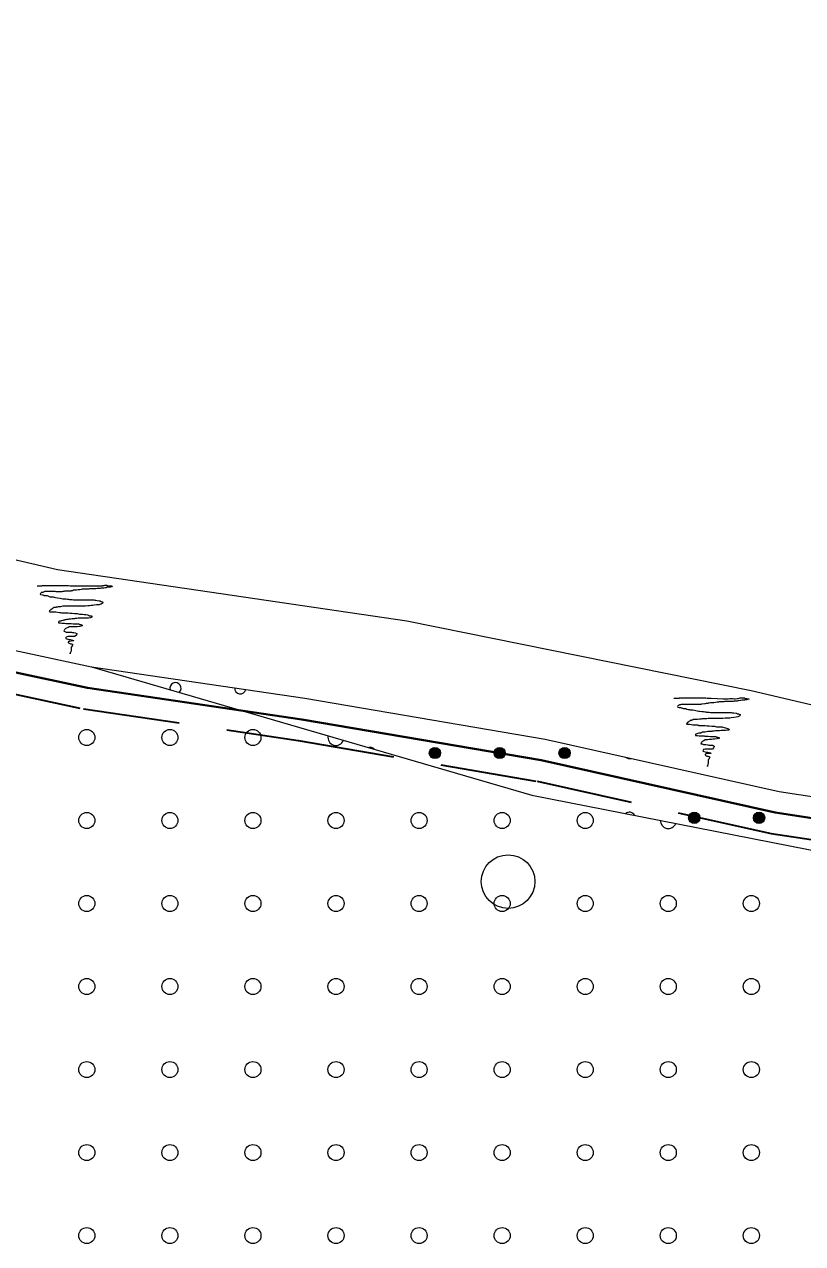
# Model space of a CAD drawing. Extents: x 640104 to 640970, y 6442278 to 6442689.
# Drawn here: x 640299.72 to 640328.76, y 6442590.87 to 6442636.4 of the extents above; entities that cross this region are included whole.
import ezdxf

# ---------------------------------------------------------------- set-up
doc = ezdxf.new("R2010")
doc.units = 0
doc.header["$LTSCALE"] = 1.2
doc.linetypes.add('MEDIUM_DASHED', pattern=[4.5, 3, -1.5])
for name, color, linetype, lineweight in [('31', 7, 'Continuous', 13), ('35', 7, 'Continuous', 35), ('40', 7, 'Continuous', 13), ('43', 7, 'Continuous', 13), ('45', 7, 'Continuous', 13), ('47', 7, 'Continuous', 13)]:
    doc.layers.add(name, color=color, linetype=linetype, lineweight=lineweight)

msp = doc.modelspace()

# ---------------------------------------------------------------- hatches: boundary and pattern name
at = {"layer": '45'}
for points in [[(640315.248, 6442609.192, 1), (640314.828, 6442609.192, 1)], [(640317.668, 6442609.192, 1), (640317.248, 6442609.192, 1)], [(640320.088, 6442609.192, 1), (640319.668, 6442609.192, 1)], [(640324.928, 6442606.772, 1), (640324.508, 6442606.772, 1)], [(640327.348, 6442606.772, 1), (640326.928, 6442606.772, 1)]]:
    msp.add_hatch(color=256, dxfattribs=at).paths.add_polyline_path(points)

# ---------------------------------------------------------------- linework, layer by layer
at = {"layer": '31'}
for points in [[(640244.14, 6442636.4), (640252.04, 6442632.16), (640254.96, 6442630.1), (640260.34, 6442626.31), (640265.36, 6442622.34), (640268.47, 6442619.97), (640269.03, 6442619.59), (640269.65, 6442619.31), (640270.21, 6442619.12), (640270.74, 6442619), (640272.62, 6442618.78), (640273.9, 6442618.6), (640276.5, 6442618.17), (640279.42, 6442617.51), (640285.18, 6442616.2), (640293.34, 6442614.31), (640302.22, 6442612.41), (640310.19, 6442611.24), (640319.16, 6442609.71), (640327.89, 6442607.76), (640337.5, 6442606.29), (640350.61, 6442605.07), (640361.71, 6442604.69)], [(640292.79, 6442617.95), (640300.96, 6442616.04), (640313.99, 6442614.13), (640326.84, 6442611.53), (640330.55, 6442610.66), (640336.52, 6442609.67), (640342.13, 6442608.63), (640345.34, 6442608.22), (640349.12, 6442607.91), (640353.09, 6442607.68), (640357.94, 6442607.53), (640362.63, 6442607.41)], [(640302.22, 6442612.41), (640318.66, 6442607.62), (640335.82, 6442604.24), (640359.18, 6442601.98), (640365.26, 6442601.88), (640371.15, 6442602.08), (640376.75, 6442602.96), (640387.02, 6442605.89), (640392.74, 6442607.67), (640399.71, 6442609.73), (640404.91, 6442611.11), (640413.85, 6442613.17), (640418.42, 6442614.26)]]:
    msp.add_lwpolyline(points, dxfattribs=at)
at = {"layer": '35', "lineweight": 40}
msp.add_lwpolyline([(640243.75, 6442635.7), (640251.61, 6442631.47), (640254.5, 6442629.45), (640259.86, 6442625.67), (640264.87, 6442621.71), (640268, 6442619.32), (640268.63, 6442618.89), (640269.35, 6442618.56), (640270, 6442618.35), (640270.6, 6442618.21), (640272.52, 6442617.98), (640273.78, 6442617.81), (640276.34, 6442617.38), (640279.24, 6442616.73), (640285.01, 6442615.42), (640293.17, 6442613.53), (640302.08, 6442611.63), (640310.07, 6442610.45), (640319, 6442608.92), (640327.74, 6442606.97), (640337.4, 6442605.49), (640350.56, 6442604.27), (640361.69, 6442603.89)], dxfattribs=at)
at = {"layer": '35', "linetype": 'MEDIUM_DASHED'}
msp.add_lwpolyline([(640243.37, 6442635), (640251.19, 6442630.79), (640254.04, 6442628.79), (640259.39, 6442625.03), (640264.38, 6442621.08), (640267.53, 6442618.67), (640268.24, 6442618.19), (640269.06, 6442617.81), (640269.78, 6442617.57), (640270.47, 6442617.42), (640272.42, 6442617.19), (640273.66, 6442617.02), (640276.19, 6442616.6), (640279.06, 6442615.94), (640284.83, 6442614.64), (640292.99, 6442612.74), (640301.93, 6442610.84), (640309.94, 6442609.66), (640318.85, 6442608.14), (640327.59, 6442606.19), (640337.3, 6442604.7), (640350.51, 6442603.47), (640361.68, 6442603.09)], dxfattribs=at)
at = {"layer": '40'}
for points in [[(640300.19, 6442615.44), (640300.23, 6442615.44), (640300.3, 6442615.44), (640300.37, 6442615.44), (640300.39, 6442615.45), (640300.46, 6442615.45), (640300.56, 6442615.45), (640300.78, 6442615.45), (640300.9, 6442615.45), (640300.92, 6442615.45), (640300.95, 6442615.45), (640300.99, 6442615.45), (640301.05, 6442615.45), (640301.12, 6442615.45), (640301.18, 6442615.45), (640301.22, 6442615.45), (640301.27, 6442615.45), (640301.32, 6442615.45), (640301.37, 6442615.45), (640301.43, 6442615.44), (640301.46, 6442615.44), (640301.51, 6442615.44), (640301.57, 6442615.44), (640301.79, 6442615.43), (640302, 6442615.43), (640302.07, 6442615.43), (640302.11, 6442615.43), (640302.13, 6442615.43), (640302.16, 6442615.43), (640302.21, 6442615.43), (640302.27, 6442615.43), (640302.31, 6442615.43), (640302.33, 6442615.43), (640302.35, 6442615.43), (640302.37, 6442615.43), (640302.42, 6442615.43), (640302.44, 6442615.43), (640302.47, 6442615.43), (640302.54, 6442615.43), (640302.58, 6442615.43), (640302.63, 6442615.44), (640302.65, 6442615.45), (640302.7, 6442615.45), (640302.72, 6442615.46), (640302.75, 6442615.46), (640302.79, 6442615.46), (640302.81, 6442615.45), (640302.83, 6442615.44), (640302.87, 6442615.43), (640302.89, 6442615.43)], [(640301.21, 6442615.23), (640301.19, 6442615.22), (640301.15, 6442615.22), (640301.12, 6442615.21), (640301.1, 6442615.21), (640301.07, 6442615.21), (640301.04, 6442615.21), (640301.01, 6442615.21), (640300.98, 6442615.21), (640300.93, 6442615.21), (640300.91, 6442615.21), (640300.87, 6442615.22), (640300.84, 6442615.22), (640300.82, 6442615.22), (640300.79, 6442615.22), (640300.76, 6442615.22), (640300.73, 6442615.22), (640300.68, 6442615.22), (640300.66, 6442615.22), (640300.63, 6442615.22), (640300.59, 6442615.22), (640300.57, 6442615.22), (640300.54, 6442615.22), (640300.51, 6442615.22), (640300.48, 6442615.22), (640300.45, 6442615.21), (640300.43, 6442615.19), (640300.39, 6442615.19), (640300.37, 6442615.19), (640300.35, 6442615.18), (640300.34, 6442615.17), (640300.32, 6442615.15), (640300.31, 6442615.13), (640300.32, 6442615.11), (640300.39, 6442615.1), (640300.43, 6442615.1), (640300.45, 6442615.08), (640300.48, 6442615.08), (640300.51, 6442615.07), (640300.52, 6442615.07), (640300.56, 6442615.07), (640300.59, 6442615.06), (640300.62, 6442615.05), (640300.67, 6442615.03), (640300.71, 6442615.03), (640300.76, 6442615.03), (640300.79, 6442615.02), (640300.83, 6442615.01), (640300.88, 6442615), (640300.95, 6442614.99)], [(640302.89, 6442615.43), (640302.92, 6442615.43), (640302.95, 6442615.43), (640302.98, 6442615.43), (640302.99, 6442615.41), (640302.98, 6442615.4), (640302.99, 6442615.41), (640302.96, 6442615.4), (640302.93, 6442615.39), (640302.89, 6442615.39), (640302.87, 6442615.39), (640302.83, 6442615.39), (640302.81, 6442615.38), (640302.79, 6442615.38), (640302.77, 6442615.36), (640302.73, 6442615.36), (640302.68, 6442615.35), (640302.66, 6442615.35), (640302.58, 6442615.35), (640302.55, 6442615.34), (640302.52, 6442615.34), (640302.49, 6442615.33), (640302.46, 6442615.33), (640302.43, 6442615.33), (640302.39, 6442615.32), (640302.37, 6442615.32), (640302.3, 6442615.32), (640302.26, 6442615.32), (640302.21, 6442615.32), (640302.15, 6442615.32), (640302.11, 6442615.31), (640302.08, 6442615.31), (640302.04, 6442615.31), (640302, 6442615.31), (640301.89, 6442615.31), (640301.87, 6442615.31), (640301.84, 6442615.3), (640301.79, 6442615.29), (640301.73, 6442615.28), (640301.67, 6442615.27), (640301.63, 6442615.27), (640301.58, 6442615.27), (640301.54, 6442615.27), (640301.51, 6442615.25), (640301.47, 6442615.25), (640301.45, 6442615.24), (640301.43, 6442615.24), (640301.39, 6442615.24), (640301.35, 6442615.23), (640301.33, 6442615.23), (640301.24, 6442615.23), (640301.21, 6442615.23)], [(640301.76, 6442614.68), (640301.71, 6442614.68), (640301.66, 6442614.68), (640301.6, 6442614.68), (640301.56, 6442614.68), (640301.52, 6442614.68), (640301.47, 6442614.68), (640301.41, 6442614.67), (640301.29, 6442614.67), (640301.23, 6442614.67), (640301.2, 6442614.67), (640301.15, 6442614.67), (640301.07, 6442614.65), (640300.98, 6442614.65), (640300.95, 6442614.64), (640300.91, 6442614.64), (640300.89, 6442614.63), (640300.87, 6442614.63), (640300.84, 6442614.63), (640300.82, 6442614.62), (640300.79, 6442614.61), (640300.78, 6442614.59), (640300.74, 6442614.57), (640300.71, 6442614.55), (640300.71, 6442614.54), (640300.68, 6442614.53), (640300.67, 6442614.51), (640300.66, 6442614.5), (640300.65, 6442614.48), (640300.67, 6442614.47), (640300.69, 6442614.47), (640300.73, 6442614.47), (640300.76, 6442614.47), (640300.83, 6442614.47), (640300.89, 6442614.46), (640300.95, 6442614.45), (640301.03, 6442614.44), (640301.07, 6442614.44), (640301.11, 6442614.43), (640301.15, 6442614.43), (640301.27, 6442614.43), (640301.35, 6442614.43), (640301.43, 6442614.42), (640301.5, 6442614.41), (640301.59, 6442614.4), (640301.69, 6442614.4), (640301.77, 6442614.38), (640301.83, 6442614.38), (640301.89, 6442614.38), (640301.95, 6442614.37)], [(640300.95, 6442614.99), (640301.05, 6442614.98), (640301.11, 6442614.96), (640301.15, 6442614.95), (640301.22, 6442614.95), (640301.28, 6442614.95), (640301.33, 6442614.94), (640301.37, 6442614.94), (640301.4, 6442614.92), (640301.46, 6442614.92), (640301.5, 6442614.92), (640301.55, 6442614.91), (640301.61, 6442614.91), (640301.66, 6442614.91), (640301.72, 6442614.91), (640301.78, 6442614.91), (640301.82, 6442614.91), (640301.84, 6442614.91), (640301.89, 6442614.91), (640301.94, 6442614.91), (640301.99, 6442614.91), (640302.06, 6442614.91), (640302.11, 6442614.91), (640302.15, 6442614.91), (640302.21, 6442614.91), (640302.23, 6442614.91), (640302.27, 6442614.91), (640302.31, 6442614.91), (640302.35, 6442614.9), (640302.39, 6442614.9), (640302.43, 6442614.89), (640302.51, 6442614.88), (640302.55, 6442614.87), (640302.59, 6442614.85), (640302.63, 6442614.84), (640302.65, 6442614.83), (640302.65, 6442614.81), (640302.64, 6442614.79), (640302.63, 6442614.78), (640302.61, 6442614.77), (640302.59, 6442614.75), (640302.56, 6442614.75), (640302.51, 6442614.73), (640302.41, 6442614.72), (640302.32, 6442614.71), (640302.27, 6442614.7), (640302.21, 6442614.7), (640302.15, 6442614.69), (640302.09, 6442614.69), (640302, 6442614.68), (640301.87, 6442614.68), (640301.76, 6442614.68)], [(640301.95, 6442614.37), (640301.98, 6442614.37), (640302.01, 6442614.36), (640302.07, 6442614.35), (640302.11, 6442614.34), (640302.15, 6442614.32), (640302.18, 6442614.31), (640302.22, 6442614.31), (640302.23, 6442614.3), (640302.24, 6442614.27), (640302.23, 6442614.26), (640302.21, 6442614.25), (640302.19, 6442614.24), (640302.11, 6442614.23), (640302.07, 6442614.23), (640302.04, 6442614.23), (640301.99, 6442614.23), (640301.94, 6442614.23), (640301.88, 6442614.23), (640301.85, 6442614.23), (640301.82, 6442614.23), (640301.73, 6442614.23), (640301.68, 6442614.21), (640301.66, 6442614.21), (640301.62, 6442614.21), (640301.59, 6442614.2), (640301.55, 6442614.2), (640301.5, 6442614.2), (640301.45, 6442614.19), (640301.39, 6442614.19), (640301.35, 6442614.18), (640301.33, 6442614.18), (640301.3, 6442614.18), (640301.27, 6442614.17), (640301.23, 6442614.17), (640301.23, 6442614.15), (640301.19, 6442614.15), (640301.17, 6442614.14), (640301.15, 6442614.14), (640301.11, 6442614.13), (640301.07, 6442614.12), (640301.03, 6442614.11), (640301, 6442614.1), (640300.99, 6442614.08), (640300.99, 6442614.05), (640301.01, 6442614.05), (640301.06, 6442614.05), (640301.12, 6442614.04), (640301.18, 6442614.04), (640301.21, 6442614.04), (640301.27, 6442614.03), (640301.31, 6442614.03)], [(640301.31, 6442614.03), (640301.33, 6442614.03), (640301.35, 6442614.03), (640301.39, 6442614.03), (640301.44, 6442614.03), (640301.47, 6442614.03), (640301.54, 6442614.02), (640301.59, 6442614.02), (640301.62, 6442614.02), (640301.65, 6442614.02), (640301.67, 6442614.02), (640301.71, 6442614.02), (640301.75, 6442614.01), (640301.79, 6442613.99), (640301.82, 6442613.99), (640301.85, 6442613.98), (640301.87, 6442613.97), (640301.87, 6442613.94), (640301.79, 6442613.92), (640301.69, 6442613.91), (640301.65, 6442613.91), (640301.58, 6442613.91), (640301.54, 6442613.91), (640301.49, 6442613.91), (640301.44, 6442613.9), (640301.39, 6442613.9), (640301.35, 6442613.88), (640301.29, 6442613.86), (640301.27, 6442613.84), (640301.24, 6442613.83), (640301.23, 6442613.81), (640301.21, 6442613.79), (640301.2, 6442613.77), (640301.19, 6442613.75), (640301.2, 6442613.74), (640301.23, 6442613.73), (640301.28, 6442613.71), (640301.37, 6442613.71), (640301.44, 6442613.71), (640301.48, 6442613.7), (640301.51, 6442613.69), (640301.56, 6442613.69), (640301.62, 6442613.68), (640301.68, 6442613.66), (640301.68, 6442613.63), (640301.67, 6442613.6), (640301.67, 6442613.59), (640301.62, 6442613.55), (640301.59, 6442613.54), (640301.55, 6442613.54), (640301.5, 6442613.54), (640301.44, 6442613.54), (640301.39, 6442613.54), (640301.34, 6442613.54), (640301.28, 6442613.52), (640301.27, 6442613.5), (640301.27, 6442613.48), (640301.27, 6442613.47), (640301.3, 6442613.46), (640301.38, 6442613.43), (640301.43, 6442613.43), (640301.47, 6442613.42), (640301.51, 6442613.41), (640301.55, 6442613.4), (640301.57, 6442613.39), (640301.55, 6442613.38), (640301.51, 6442613.38), (640301.47, 6442613.37), (640301.4, 6442613.36), (640301.38, 6442613.36), (640301.35, 6442613.35), (640301.35, 6442613.32), (640301.37, 6442613.31), (640301.39, 6442613.3), (640301.41, 6442613.28), (640301.44, 6442613.27), (640301.48, 6442613.27), (640301.51, 6442613.26), (640301.52, 6442613.23), (640301.51, 6442613.21), (640301.5, 6442613.19), (640301.48, 6442613.16), (640301.47, 6442613.15), (640301.47, 6442613.11), (640301.47, 6442613.08), (640301.47, 6442613.06), (640301.46, 6442613.03), (640301.46, 6442613), (640301.45, 6442612.99), (640301.44, 6442612.95), (640301.43, 6442612.93), (640301.43, 6442612.9), (640301.43, 6442612.89), (640301.43, 6442612.91)], [(640323.96, 6442611.24), (640324, 6442611.24), (640324.08, 6442611.24), (640324.15, 6442611.24), (640324.16, 6442611.25), (640324.24, 6442611.25), (640324.34, 6442611.25), (640324.56, 6442611.25), (640324.68, 6442611.25), (640324.7, 6442611.25), (640324.72, 6442611.25), (640324.77, 6442611.25), (640324.83, 6442611.25), (640324.9, 6442611.25), (640324.96, 6442611.25), (640325, 6442611.25), (640325.05, 6442611.25), (640325.1, 6442611.25), (640325.15, 6442611.25), (640325.2, 6442611.24), (640325.24, 6442611.24), (640325.28, 6442611.24), (640325.35, 6442611.24), (640325.57, 6442611.23), (640325.78, 6442611.22), (640325.84, 6442611.22), (640325.88, 6442611.22), (640325.91, 6442611.22), (640325.94, 6442611.22), (640325.99, 6442611.22), (640326.05, 6442611.23), (640326.08, 6442611.23), (640326.11, 6442611.23), (640326.12, 6442611.23), (640326.15, 6442611.23), (640326.2, 6442611.22), (640326.22, 6442611.22), (640326.25, 6442611.22), (640326.32, 6442611.23), (640326.36, 6442611.23), (640326.4, 6442611.24), (640326.43, 6442611.25), (640326.48, 6442611.25), (640326.5, 6442611.25), (640326.53, 6442611.25), (640326.56, 6442611.25), (640326.59, 6442611.25), (640326.61, 6442611.24), (640326.64, 6442611.23), (640326.67, 6442611.23)], [(640324.99, 6442611.02), (640324.96, 6442611.01), (640324.92, 6442611.01), (640324.9, 6442611.01), (640324.88, 6442611.01), (640324.85, 6442611.01), (640324.82, 6442611.01), (640324.79, 6442611.01), (640324.76, 6442611.01), (640324.71, 6442611.01), (640324.68, 6442611.01), (640324.64, 6442611.01), (640324.62, 6442611.01), (640324.6, 6442611.01), (640324.57, 6442611.01), (640324.54, 6442611.01), (640324.51, 6442611.01), (640324.46, 6442611.01), (640324.44, 6442611.01), (640324.41, 6442611.01), (640324.37, 6442611.01), (640324.35, 6442611.01), (640324.32, 6442611.01), (640324.29, 6442611.01), (640324.26, 6442611.01), (640324.23, 6442611.01), (640324.2, 6442610.99), (640324.17, 6442610.99), (640324.15, 6442610.98), (640324.13, 6442610.97), (640324.12, 6442610.97), (640324.1, 6442610.95), (640324.09, 6442610.93), (640324.1, 6442610.9), (640324.16, 6442610.89), (640324.2, 6442610.89), (640324.23, 6442610.88), (640324.26, 6442610.88), (640324.28, 6442610.87), (640324.3, 6442610.86), (640324.34, 6442610.86), (640324.37, 6442610.85), (640324.4, 6442610.85), (640324.44, 6442610.83), (640324.49, 6442610.82), (640324.54, 6442610.82), (640324.57, 6442610.81), (640324.6, 6442610.81), (640324.66, 6442610.8), (640324.73, 6442610.79)], [(640326.67, 6442611.23), (640326.7, 6442611.22), (640326.72, 6442611.22), (640326.76, 6442611.22), (640326.77, 6442611.21), (640326.76, 6442611.2), (640326.76, 6442611.21), (640326.74, 6442611.2), (640326.71, 6442611.19), (640326.67, 6442611.18), (640326.64, 6442611.18), (640326.61, 6442611.18), (640326.59, 6442611.17), (640326.56, 6442611.17), (640326.55, 6442611.16), (640326.51, 6442611.16), (640326.46, 6442611.15), (640326.44, 6442611.15), (640326.36, 6442611.14), (640326.32, 6442611.13), (640326.3, 6442611.13), (640326.27, 6442611.13), (640326.24, 6442611.13), (640326.21, 6442611.13), (640326.17, 6442611.12), (640326.15, 6442611.12), (640326.08, 6442611.12), (640326.04, 6442611.12), (640325.99, 6442611.12), (640325.93, 6442611.12), (640325.89, 6442611.11), (640325.86, 6442611.11), (640325.82, 6442611.1), (640325.78, 6442611.1), (640325.67, 6442611.1), (640325.64, 6442611.1), (640325.62, 6442611.09), (640325.57, 6442611.09), (640325.51, 6442611.08), (640325.45, 6442611.07), (640325.41, 6442611.07), (640325.36, 6442611.06), (640325.32, 6442611.06), (640325.28, 6442611.05), (640325.24, 6442611.05), (640325.23, 6442611.04), (640325.2, 6442611.04), (640325.16, 6442611.04), (640325.13, 6442611.03), (640325.11, 6442611.03), (640325.02, 6442611.02), (640324.99, 6442611.02)], [(640325.54, 6442610.48), (640325.48, 6442610.48), (640325.44, 6442610.48), (640325.38, 6442610.48), (640325.34, 6442610.48), (640325.3, 6442610.48), (640325.24, 6442610.48), (640325.19, 6442610.47), (640325.07, 6442610.47), (640325.01, 6442610.47), (640324.98, 6442610.46), (640324.92, 6442610.46), (640324.84, 6442610.45), (640324.76, 6442610.45), (640324.72, 6442610.44), (640324.68, 6442610.44), (640324.67, 6442610.43), (640324.64, 6442610.42), (640324.62, 6442610.42), (640324.6, 6442610.41), (640324.57, 6442610.41), (640324.56, 6442610.39), (640324.52, 6442610.37), (640324.49, 6442610.35), (640324.48, 6442610.33), (640324.46, 6442610.33), (640324.45, 6442610.31), (640324.44, 6442610.29), (640324.43, 6442610.28), (640324.44, 6442610.27), (640324.47, 6442610.27), (640324.51, 6442610.27), (640324.54, 6442610.27), (640324.61, 6442610.26), (640324.67, 6442610.25), (640324.73, 6442610.25), (640324.81, 6442610.24), (640324.85, 6442610.24), (640324.89, 6442610.22), (640324.93, 6442610.22), (640325.04, 6442610.22), (640325.13, 6442610.22), (640325.2, 6442610.21), (640325.28, 6442610.21), (640325.37, 6442610.2), (640325.47, 6442610.2), (640325.55, 6442610.17), (640325.6, 6442610.17), (640325.67, 6442610.17), (640325.72, 6442610.17)], [(640324.73, 6442610.79), (640324.83, 6442610.77), (640324.89, 6442610.76), (640324.93, 6442610.75), (640325, 6442610.74), (640325.06, 6442610.74), (640325.11, 6442610.73), (640325.15, 6442610.73), (640325.18, 6442610.72), (640325.24, 6442610.72), (640325.28, 6442610.72), (640325.33, 6442610.71), (640325.39, 6442610.71), (640325.44, 6442610.71), (640325.5, 6442610.71), (640325.56, 6442610.7), (640325.6, 6442610.7), (640325.62, 6442610.7), (640325.67, 6442610.7), (640325.72, 6442610.7), (640325.77, 6442610.7), (640325.84, 6442610.7), (640325.89, 6442610.7), (640325.93, 6442610.7), (640325.99, 6442610.7), (640326.01, 6442610.7), (640326.05, 6442610.7), (640326.09, 6442610.7), (640326.13, 6442610.69), (640326.17, 6442610.69), (640326.2, 6442610.69), (640326.29, 6442610.68), (640326.33, 6442610.66), (640326.37, 6442610.65), (640326.4, 6442610.64), (640326.43, 6442610.63), (640326.43, 6442610.61), (640326.42, 6442610.58), (640326.4, 6442610.57), (640326.39, 6442610.57), (640326.37, 6442610.55), (640326.34, 6442610.54), (640326.28, 6442610.53), (640326.19, 6442610.52), (640326.1, 6442610.5), (640326.05, 6442610.49), (640325.99, 6442610.49), (640325.93, 6442610.49), (640325.87, 6442610.49), (640325.78, 6442610.48), (640325.65, 6442610.48), (640325.54, 6442610.48)], [(640325.72, 6442610.17), (640325.76, 6442610.17), (640325.79, 6442610.16), (640325.84, 6442610.14), (640325.89, 6442610.13), (640325.92, 6442610.12), (640325.96, 6442610.11), (640326, 6442610.1), (640326.01, 6442610.09), (640326.02, 6442610.06), (640326, 6442610.05), (640325.99, 6442610.05), (640325.96, 6442610.04), (640325.88, 6442610.03), (640325.84, 6442610.03), (640325.82, 6442610.03), (640325.77, 6442610.03), (640325.72, 6442610.03), (640325.66, 6442610.02), (640325.63, 6442610.02), (640325.6, 6442610.02), (640325.51, 6442610.02), (640325.46, 6442610.01), (640325.44, 6442610.01), (640325.4, 6442610.01), (640325.37, 6442610), (640325.33, 6442610), (640325.28, 6442610), (640325.23, 6442609.99), (640325.17, 6442609.98), (640325.13, 6442609.97), (640325.11, 6442609.97), (640325.08, 6442609.97), (640325.05, 6442609.97), (640325.01, 6442609.97), (640325, 6442609.95), (640324.96, 6442609.94), (640324.95, 6442609.93), (640324.92, 6442609.93), (640324.89, 6442609.93), (640324.85, 6442609.92), (640324.81, 6442609.91), (640324.78, 6442609.89), (640324.76, 6442609.88), (640324.76, 6442609.85), (640324.79, 6442609.85), (640324.84, 6442609.85), (640324.9, 6442609.84), (640324.96, 6442609.84), (640324.99, 6442609.84), (640325.05, 6442609.83), (640325.09, 6442609.83)], [(640325.09, 6442609.83), (640325.11, 6442609.82), (640325.13, 6442609.82), (640325.17, 6442609.82), (640325.22, 6442609.82), (640325.24, 6442609.82), (640325.32, 6442609.81), (640325.37, 6442609.81), (640325.4, 6442609.81), (640325.43, 6442609.81), (640325.45, 6442609.81), (640325.49, 6442609.81), (640325.53, 6442609.81), (640325.56, 6442609.79), (640325.6, 6442609.78), (640325.63, 6442609.77), (640325.65, 6442609.77), (640325.65, 6442609.73), (640325.57, 6442609.72), (640325.47, 6442609.71), (640325.43, 6442609.71), (640325.36, 6442609.7), (640325.32, 6442609.7), (640325.27, 6442609.7), (640325.22, 6442609.69), (640325.17, 6442609.69), (640325.12, 6442609.68), (640325.07, 6442609.65), (640325.05, 6442609.64), (640325.02, 6442609.62), (640325, 6442609.61), (640324.99, 6442609.59), (640324.98, 6442609.57), (640324.96, 6442609.54), (640324.98, 6442609.53), (640325.01, 6442609.53), (640325.06, 6442609.51), (640325.15, 6442609.51), (640325.22, 6442609.5), (640325.26, 6442609.49), (640325.29, 6442609.49), (640325.34, 6442609.49), (640325.4, 6442609.48), (640325.46, 6442609.45), (640325.46, 6442609.42), (640325.45, 6442609.4), (640325.44, 6442609.38), (640325.4, 6442609.34), (640325.37, 6442609.33), (640325.33, 6442609.33), (640325.28, 6442609.33), (640325.22, 6442609.33), (640325.17, 6442609.33), (640325.12, 6442609.33), (640325.06, 6442609.32), (640325.05, 6442609.29), (640325.04, 6442609.28), (640325.05, 6442609.26), (640325.08, 6442609.25), (640325.16, 6442609.23), (640325.21, 6442609.22), (640325.24, 6442609.21), (640325.28, 6442609.21), (640325.32, 6442609.2), (640325.35, 6442609.18), (640325.33, 6442609.17), (640325.29, 6442609.17), (640325.24, 6442609.17), (640325.18, 6442609.16), (640325.16, 6442609.16), (640325.13, 6442609.15), (640325.13, 6442609.12), (640325.15, 6442609.1), (640325.16, 6442609.09), (640325.19, 6442609.08), (640325.22, 6442609.07), (640325.26, 6442609.06), (640325.29, 6442609.05), (640325.3, 6442609.02), (640325.28, 6442609.01), (640325.28, 6442608.98), (640325.26, 6442608.96), (640325.24, 6442608.94), (640325.24, 6442608.91), (640325.24, 6442608.88), (640325.24, 6442608.85), (640325.24, 6442608.83), (640325.24, 6442608.8), (640325.23, 6442608.78), (640325.22, 6442608.75), (640325.21, 6442608.73), (640325.21, 6442608.69), (640325.21, 6442608.69), (640325.21, 6442608.71)]]:
    msp.add_lwpolyline(points, dxfattribs=at)
at = {"layer": '43'}
for centre in [(640302.049, 6442609.773), (640305.149, 6442609.773), (640308.249, 6442609.773), (640302.049, 6442606.673), (640305.149, 6442606.673), (640308.249, 6442606.673), (640311.349, 6442606.673), (640314.449, 6442606.673), (640317.549, 6442606.673), (640320.649, 6442606.673), (640302.049, 6442603.573), (640305.149, 6442603.573), (640308.249, 6442603.573), (640311.349, 6442603.573), (640314.449, 6442603.573), (640317.549, 6442603.573), (640320.649, 6442603.573), (640323.749, 6442603.573), (640326.849, 6442603.573), (640302.049, 6442600.473), (640305.149, 6442600.473), (640308.249, 6442600.473), (640311.349, 6442600.473), (640314.449, 6442600.473), (640317.549, 6442600.473), (640320.649, 6442600.473), (640323.749, 6442600.473), (640326.849, 6442600.473), (640302.049, 6442597.373), (640305.149, 6442597.373), (640308.249, 6442597.373), (640311.349, 6442597.373), (640314.449, 6442597.373), (640317.549, 6442597.373), (640320.649, 6442597.373), (640323.749, 6442597.373), (640326.849, 6442597.373), (640302.049, 6442594.273), (640305.149, 6442594.273), (640308.249, 6442594.273), (640311.349, 6442594.273), (640314.449, 6442594.273), (640317.549, 6442594.273), (640320.649, 6442594.273), (640323.749, 6442594.273), (640326.849, 6442594.273), (640302.049, 6442591.173), (640305.149, 6442591.173), (640308.249, 6442591.173), (640311.349, 6442591.173), (640314.449, 6442591.173), (640317.549, 6442591.173), (640320.649, 6442591.173), (640323.749, 6442591.173), (640326.849, 6442591.173)]:
    msp.add_circle(centre, 0.3, dxfattribs=at)
for centre, start, end in [((640311.349, 6442609.773), 167.6575, 339.841), ((640323.749, 6442606.673), 179.3668, 338.3255)]:
    msp.add_arc(centre, 0.3, start, end, dxfattribs=at)
at = {"layer": '45'}
for centre in [(640315.038, 6442609.192), (640317.458, 6442609.192), (640319.878, 6442609.192), (640324.718, 6442606.772), (640327.138, 6442606.772)]:
    msp.add_circle(centre, 0.21, dxfattribs=at)
for centre, start, end in [((640305.358, 6442611.612), 312.2256, 195.2729), ((640307.778, 6442611.612), 175.8587, 347.4281), ((640312.618, 6442609.192), 43.7496, 103.7489), ((640322.298, 6442609.192), 225.8257, 288.9954), ((640322.298, 6442606.772), 26.5591, 131.1332)]:
    msp.add_arc(centre, 0.21, start, end, dxfattribs=at)
at = {"layer": '47'}
msp.add_circle((640317.771, 6442604.391), 1, dxfattribs=at)

doc.saveas('drawing.dxf')
